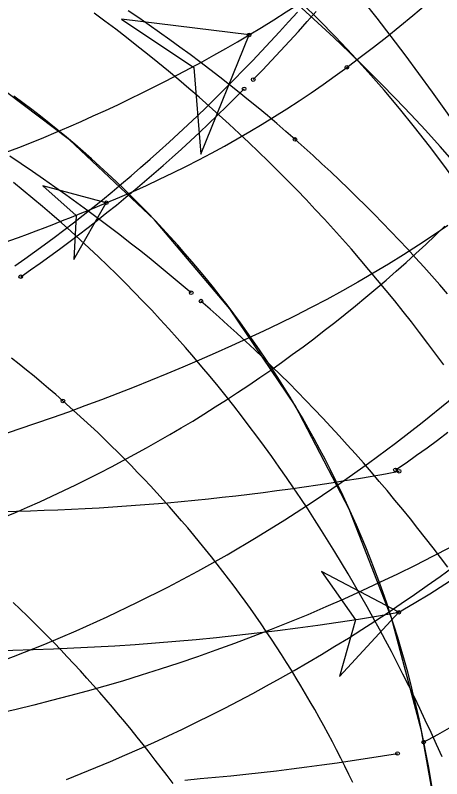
# Model space of a CAD drawing. Extents: x -14 to 1565148, y -25 to 642856.
# Drawn here: x 1564799.31 to 1564809.06, y 636272.39 to 636289.86 of the extents above; entities that cross this region are included whole.
import ezdxf

# ---------------------------------------------------------------- set-up
doc = ezdxf.new("R2010")
doc.units = 0
for name, color, linetype in [('MT_P_Cells', 7, 'Continuous'), ('PF_P_Grade_Line', 7, 'Continuous'), ('PV_P_Curb', 7, 'Continuous'), ('PV_P_Saw_Cut_Line', 7, 'Continuous'), ('TR_Turning_Path23', 7, 'Continuous')]:
    doc.layers.add(name, color=color, linetype=linetype)

msp = doc.modelspace()

# ---------------------------------------------------------------- linework, layer by layer
at = {"layer": 'MT_P_Cells'}
for points in [[(1564805.707, 636287.019), (1564805.498, 636287.201), (1564805.288, 636287.382), (1564805.075, 636287.563), (1564804.861, 636287.742), (1564804.644, 636287.92), (1564804.426, 636288.096), (1564804.206, 636288.272), (1564803.983, 636288.447), (1564803.759, 636288.62), (1564803.532, 636288.792), (1564803.304, 636288.963), (1564803.073, 636289.133), (1564802.841, 636289.301), (1564802.606, 636289.468), (1564802.37, 636289.634), (1564802.131, 636289.799), (1564801.891, 636289.962)], [(1564809.198, 636283.484), (1564809.018, 636283.692), (1564808.836, 636283.899), (1564808.652, 636284.105), (1564808.467, 636284.309), (1564808.28, 636284.512), (1564808.091, 636284.713), (1564807.901, 636284.913), (1564807.709, 636285.112), (1564807.516, 636285.309), (1564807.321, 636285.505), (1564807.124, 636285.7), (1564806.926, 636285.893), (1564806.727, 636286.084), (1564806.526, 636286.274), (1564806.323, 636286.462), (1564806.119, 636286.649), (1564805.914, 636286.835), (1564805.707, 636287.019)], [(1564800.395, 636281.036), (1564800.233, 636281.178), (1564800.068, 636281.32), (1564799.903, 636281.46), (1564799.735, 636281.6), (1564799.566, 636281.738), (1564799.395, 636281.876), (1564799.222, 636282.014)], [(1564807.031, 636272.3), (1564806.94, 636272.488), (1564806.848, 636272.675), (1564806.754, 636272.862), (1564806.659, 636273.048), (1564806.563, 636273.233), (1564806.464, 636273.418), (1564806.365, 636273.602), (1564806.263, 636273.786), (1564806.16, 636273.969), (1564806.056, 636274.151), (1564805.95, 636274.332), (1564805.843, 636274.513), (1564805.734, 636274.693), (1564805.624, 636274.873), (1564805.512, 636275.051), (1564805.398, 636275.229), (1564805.284, 636275.407), (1564805.167, 636275.583), (1564805.05, 636275.759), (1564804.93, 636275.933), (1564804.81, 636276.107), (1564804.688, 636276.281), (1564804.564, 636276.453), (1564804.439, 636276.625), (1564804.313, 636276.795), (1564804.185, 636276.965), (1564804.056, 636277.134), (1564803.925, 636277.302), (1564803.793, 636277.469), (1564803.66, 636277.635), (1564803.525, 636277.8), (1564803.389, 636277.965), (1564803.252, 636278.128), (1564803.113, 636278.291), (1564802.973, 636278.452), (1564802.831, 636278.612), (1564802.689, 636278.772), (1564802.545, 636278.93), (1564802.399, 636279.088), (1564802.253, 636279.244), (1564802.105, 636279.399), (1564801.955, 636279.554), (1564801.805, 636279.707), (1564801.653, 636279.859), (1564801.5, 636280.01), (1564801.346, 636280.16), (1564801.191, 636280.309), (1564801.034, 636280.457), (1564800.876, 636280.603), (1564800.717, 636280.749), (1564800.557, 636280.893), (1564800.395, 636281.036)]]:
    msp.add_lwpolyline(points, dxfattribs=at)
for centre in [(1564805.707, 636287.019), (1564805.707, 636287.019), (1564800.395, 636281.036), (1564800.395, 636281.036)]:
    msp.add_circle(centre, 0.0417, dxfattribs=at)
at = {"layer": 'PF_P_Grade_Line'}
for points in [[(1564809.111, 636281.857), (1564808.929, 636282.105), (1564808.745, 636282.352), (1564808.559, 636282.598), (1564808.371, 636282.842), (1564808.18, 636283.084), (1564807.988, 636283.325), (1564807.794, 636283.564), (1564807.598, 636283.801), (1564807.4, 636284.037), (1564807.2, 636284.271), (1564806.997, 636284.504), (1564806.793, 636284.735), (1564806.588, 636284.964), (1564806.38, 636285.191), (1564806.17, 636285.417), (1564805.959, 636285.641), (1564805.745, 636285.863), (1564805.53, 636286.083), (1564805.313, 636286.302), (1564805.094, 636286.518), (1564804.873, 636286.733), (1564804.651, 636286.946), (1564804.426, 636287.157), (1564804.201, 636287.367), (1564803.973, 636287.574), (1564803.743, 636287.78), (1564803.512, 636287.983), (1564803.279, 636288.185), (1564803.045, 636288.384), (1564802.809, 636288.582), (1564802.571, 636288.778), (1564802.331, 636288.972), (1564802.09, 636289.164), (1564801.848, 636289.353), (1564801.604, 636289.541), (1564801.358, 636289.727), (1564801.111, 636289.91)], [(1564803.331, 636283.51), (1564803.105, 636283.702), (1564802.876, 636283.893), (1564802.645, 636284.083), (1564802.412, 636284.272), (1564802.176, 636284.46), (1564801.938, 636284.647), (1564801.697, 636284.833), (1564801.455, 636285.018), (1564801.21, 636285.203), (1564800.963, 636285.386), (1564800.714, 636285.568), (1564800.463, 636285.749), (1564800.21, 636285.929), (1564799.955, 636286.107), (1564799.698, 636286.285), (1564799.44, 636286.461), (1564799.179, 636286.637)], [(1564809.203, 636277.23), (1564809.035, 636277.453), (1564808.865, 636277.676), (1564808.694, 636277.897), (1564808.521, 636278.116), (1564808.347, 636278.334), (1564808.171, 636278.551), (1564807.994, 636278.767), (1564807.816, 636278.981), (1564807.636, 636279.194), (1564807.455, 636279.405), (1564807.273, 636279.615), (1564807.089, 636279.823), (1564806.903, 636280.03), (1564806.717, 636280.236), (1564806.529, 636280.44), (1564806.34, 636280.642), (1564806.149, 636280.843), (1564805.957, 636281.043), (1564805.764, 636281.241), (1564805.57, 636281.438), (1564805.374, 636281.633), (1564805.177, 636281.826), (1564804.978, 636282.018), (1564804.779, 636282.209), (1564804.578, 636282.398), (1564804.376, 636282.585), (1564804.172, 636282.77), (1564803.968, 636282.955), (1564803.762, 636283.137), (1564803.555, 636283.318)], [(1564802.915, 636272.279), (1564802.781, 636272.46), (1564802.646, 636272.639), (1564802.51, 636272.816), (1564802.373, 636272.993), (1564802.234, 636273.169), (1564802.095, 636273.343), (1564801.955, 636273.516), (1564801.813, 636273.688), (1564801.671, 636273.858), (1564801.528, 636274.028), (1564801.383, 636274.196), (1564801.238, 636274.363), (1564801.091, 636274.529), (1564800.944, 636274.693), (1564800.796, 636274.856), (1564800.646, 636275.018), (1564800.496, 636275.179), (1564800.345, 636275.338), (1564800.192, 636275.496), (1564800.039, 636275.653), (1564799.885, 636275.809), (1564799.73, 636275.963), (1564799.574, 636276.116), (1564799.417, 636276.268), (1564799.259, 636276.418)]]:
    msp.add_lwpolyline(points, dxfattribs=at)
for centre in [(1564803.331, 636283.51), (1564803.555, 636283.318)]:
    msp.add_circle(centre, 0.0417, dxfattribs=at)
msp.add_arc((1564779.185, 636260.124), 40.069, 16.1084, 107.7078, dxfattribs=at)
at = {"layer": 'PV_P_Curb'}
for points in [[(1564809.014, 636271.167), (1564808.605, 636273.483), (1564807.916, 636276.072), (1564806.948, 636278.561), (1564805.711, 636280.927), (1564804.219, 636283.141), (1564802.491, 636285.177), (1564800.548, 636287.008), (1564798.415, 636288.614), (1564796.116, 636289.973), (1564793.682, 636291.07), (1564791.141, 636291.89), (1564788.789, 636292.383)], [(1564804.657, 636289.411), (1564804.943, 636289.583), (1564805.226, 636289.758), (1564805.508, 636289.936), (1564805.788, 636290.117), (1564806.067, 636290.3), (1564806.343, 636290.487), (1564806.617, 636290.676), (1564806.89, 636290.869)], [(1564804.657, 636289.411), (1564801.735, 636289.774), (1564803.388, 636288.665), (1564803.55, 636286.682), (1564804.657, 636289.411)], [(1564801.389, 636285.569), (1564801.696, 636285.698), (1564802.001, 636285.831), (1564802.305, 636285.968), (1564802.608, 636286.109), (1564802.908, 636286.253), (1564803.207, 636286.401), (1564803.504, 636286.553), (1564803.799, 636286.708), (1564804.091, 636286.867), (1564804.382, 636287.03), (1564804.671, 636287.197), (1564804.957, 636287.367), (1564805.241, 636287.542), (1564805.523, 636287.72), (1564805.802, 636287.902), (1564806.079, 636288.088), (1564806.353, 636288.277), (1564806.625, 636288.471), (1564806.893, 636288.668)], [(1564808.856, 636272.144), (1564808.809, 636272.414), (1564808.761, 636272.684), (1564808.71, 636272.954), (1564808.658, 636273.223), (1564808.603, 636273.492), (1564808.545, 636273.761), (1564808.485, 636274.029), (1564808.422, 636274.296), (1564808.355, 636274.562), (1564808.286, 636274.828), (1564808.213, 636275.092), (1564808.138, 636275.356), (1564808.059, 636275.619), (1564807.978, 636275.882), (1564807.893, 636276.143), (1564807.806, 636276.403), (1564807.715, 636276.662), (1564807.622, 636276.921), (1564807.525, 636277.178), (1564807.426, 636277.434), (1564807.324, 636277.689), (1564807.219, 636277.943), (1564807.111, 636278.195), (1564807, 636278.446), (1564806.886, 636278.697), (1564806.77, 636278.945), (1564806.65, 636279.193), (1564806.528, 636279.439), (1564806.403, 636279.683), (1564806.275, 636279.926), (1564806.144, 636280.168), (1564806.011, 636280.408), (1564805.875, 636280.647), (1564805.736, 636280.884), (1564805.594, 636281.119), (1564805.45, 636281.353), (1564805.315, 636281.568), (1564805.177, 636281.781), (1564805.037, 636281.992), (1564804.895, 636282.202), (1564804.751, 636282.411), (1564804.604, 636282.618), (1564804.456, 636282.823), (1564804.305, 636283.027), (1564804.152, 636283.23), (1564803.996, 636283.43), (1564803.839, 636283.629), (1564803.68, 636283.826), (1564803.518, 636284.022), (1564803.355, 636284.216), (1564803.189, 636284.408), (1564803.022, 636284.599), (1564802.852, 636284.787), (1564802.68, 636284.974), (1564802.507, 636285.16), (1564802.331, 636285.343), (1564802.154, 636285.524), (1564801.975, 636285.704), (1564801.794, 636285.882), (1564801.611, 636286.057), (1564801.426, 636286.231), (1564801.239, 636286.403), (1564801.05, 636286.573), (1564800.86, 636286.741), (1564800.668, 636286.907), (1564800.474, 636287.071), (1564800.278, 636287.233), (1564800.081, 636287.392), (1564799.882, 636287.55), (1564799.681, 636287.706), (1564799.479, 636287.859), (1564799.276, 636288.01)], [(1564809.072, 636272.89), (1564808.947, 636273.17), (1564808.819, 636273.449), (1564808.689, 636273.728), (1564808.564, 636273.992), (1564808.438, 636274.255), (1564808.309, 636274.517), (1564808.178, 636274.778), (1564808.046, 636275.038), (1564807.912, 636275.297), (1564807.776, 636275.555), (1564807.638, 636275.812), (1564807.498, 636276.068), (1564807.357, 636276.323), (1564807.213, 636276.576), (1564807.068, 636276.829), (1564806.921, 636277.08), (1564806.772, 636277.33), (1564806.621, 636277.579), (1564806.468, 636277.827), (1564806.313, 636278.073), (1564806.156, 636278.318), (1564805.998, 636278.562), (1564805.837, 636278.804), (1564805.675, 636279.045), (1564805.511, 636279.284), (1564805.345, 636279.522), (1564805.176, 636279.759), (1564805.006, 636279.994), (1564804.835, 636280.228), (1564804.661, 636280.46), (1564804.485, 636280.69), (1564804.308, 636280.919), (1564804.128, 636281.146), (1564803.947, 636281.371), (1564803.764, 636281.595), (1564803.578, 636281.817), (1564803.391, 636282.037), (1564803.202, 636282.256), (1564803.011, 636282.472), (1564802.818, 636282.687), (1564802.624, 636282.899), (1564802.427, 636283.11), (1564802.228, 636283.319), (1564802.028, 636283.526), (1564801.826, 636283.731), (1564801.622, 636283.934), (1564801.416, 636284.135), (1564801.208, 636284.334), (1564800.999, 636284.531), (1564800.788, 636284.725), (1564800.575, 636284.918), (1564800.36, 636285.109), (1564800.144, 636285.298), (1564799.926, 636285.484), (1564799.706, 636285.668), (1564799.485, 636285.851), (1564799.263, 636286.031)], [(1564801.389, 636285.569), (1564799.939, 636285.954), (1564800.696, 636285.28), (1564800.642, 636284.268), (1564801.389, 636285.569)], [(1564809.205, 636285.051), (1564808.869, 636284.822), (1564808.53, 636284.598), (1564808.188, 636284.378), (1564807.843, 636284.164), (1564807.495, 636283.955), (1564807.144, 636283.751), (1564806.791, 636283.552), (1564806.434, 636283.358), (1564806.075, 636283.169), (1564805.714, 636282.985), (1564805.35, 636282.807), (1564804.984, 636282.632), (1564804.618, 636282.462), (1564804.25, 636282.294), (1564803.881, 636282.129), (1564803.512, 636281.967), (1564803.141, 636281.808), (1564802.77, 636281.652), (1564802.398, 636281.499), (1564802.024, 636281.35), (1564801.65, 636281.203), (1564801.276, 636281.059), (1564800.9, 636280.919), (1564800.524, 636280.781), (1564800.147, 636280.646), (1564799.769, 636280.515), (1564799.39, 636280.386), (1564799.011, 636280.261)], [(1564809.255, 636277.678), (1564808.855, 636277.471), (1564808.454, 636277.268), (1564808.049, 636277.07), (1564807.643, 636276.876), (1564807.235, 636276.686), (1564806.825, 636276.501), (1564806.412, 636276.32), (1564805.998, 636276.143), (1564805.581, 636275.971), (1564805.163, 636275.803), (1564804.743, 636275.64), (1564804.322, 636275.481), (1564803.898, 636275.327), (1564803.473, 636275.177), (1564803.047, 636275.032), (1564802.619, 636274.892), (1564802.189, 636274.756), (1564801.759, 636274.624), (1564801.355, 636274.506), (1564800.951, 636274.392), (1564800.545, 636274.282), (1564800.138, 636274.176), (1564799.731, 636274.074), (1564799.322, 636273.976), (1564798.913, 636273.882)]]:
    msp.add_lwpolyline(points, dxfattribs=at)
for points in [[(1564804.657, 636289.411), (1564801.735, 636289.774), (1564803.388, 636288.665), (1564803.55, 636286.682)], [(1564801.389, 636285.569), (1564799.939, 636285.954), (1564800.696, 636285.28), (1564800.642, 636284.268)]]:
    msp.add_lwpolyline(points, close=True, dxfattribs=at)
for centre in [(1564804.657, 636289.411), (1564804.657, 636289.411), (1564806.893, 636288.668), (1564806.893, 636288.668), (1564801.389, 636285.569), (1564801.389, 636285.569)]:
    msp.add_circle(centre, 0.0417, dxfattribs=at)
for centre, radius, start, end in [((1564785.026, 636268.6), 29.969, 12.9928, 81.0089), ((1564786.009, 636316.807), 35.042, 306.5823, 326.6042), ((1564760.333, 636253.08), 59.839, 7.57218, 39.87786), ((1564786.223, 636320.473), 36.12, 269.3725, 300.6876), ((1564782.959, 636329.365), 47.516, 284.4935, 292.8214)]:
    msp.add_arc(centre, radius, start, end, dxfattribs=at)
at = {"layer": 'PV_P_Saw_Cut_Line'}
for points in [[(1564804.752, 636288.39), (1564804.96, 636288.605), (1564805.167, 636288.823), (1564805.373, 636289.043), (1564805.578, 636289.266), (1564805.783, 636289.491), (1564805.986, 636289.718), (1564806.189, 636289.947)], [(1564799.429, 636283.878), (1564799.651, 636284.032), (1564799.873, 636284.187), (1564800.094, 636284.346), (1564800.314, 636284.506), (1564800.533, 636284.669), (1564800.752, 636284.834), (1564800.97, 636285.002), (1564801.188, 636285.171), (1564801.404, 636285.343), (1564801.62, 636285.517), (1564801.835, 636285.694), (1564802.049, 636285.872), (1564802.262, 636286.053), (1564802.474, 636286.236), (1564802.686, 636286.42), (1564802.896, 636286.607), (1564803.106, 636286.797), (1564803.314, 636286.988), (1564803.522, 636287.181), (1564803.728, 636287.376), (1564803.933, 636287.573), (1564804.138, 636287.773), (1564804.341, 636287.974), (1564804.543, 636288.177)], [(1564808.003, 636279.455), (1564808.247, 636279.621), (1564808.49, 636279.79), (1564808.73, 636279.962), (1564808.968, 636280.137), (1564809.203, 636280.316)], [(1564799.021, 636278.505), (1564799.335, 636278.512), (1564799.65, 636278.521), (1564799.964, 636278.532), (1564800.279, 636278.544), (1564800.593, 636278.558), (1564800.907, 636278.574), (1564801.222, 636278.591), (1564801.536, 636278.611), (1564801.85, 636278.632), (1564802.164, 636278.655), (1564802.477, 636278.679), (1564802.791, 636278.706), (1564803.104, 636278.734), (1564803.417, 636278.764), (1564803.73, 636278.796), (1564804.043, 636278.829), (1564804.356, 636278.865), (1564804.668, 636278.902), (1564804.981, 636278.941), (1564805.293, 636278.981), (1564805.605, 636279.023), (1564805.916, 636279.068), (1564806.227, 636279.113), (1564806.538, 636279.161), (1564806.849, 636279.21), (1564807.16, 636279.261), (1564807.47, 636279.314), (1564807.78, 636279.369), (1564808.089, 636279.425)], [(1564808.081, 636276.197), (1564806.311, 636277.129), (1564807.095, 636276.028), (1564806.723, 636274.729), (1564808.081, 636276.197)], [(1564808.651, 636273.226), (1564808.976, 636273.4), (1564809.299, 636273.58)], [(1564803.189, 636272.359), (1564803.538, 636272.39), (1564803.887, 636272.422), (1564804.235, 636272.457), (1564804.584, 636272.493), (1564804.932, 636272.532), (1564805.28, 636272.572), (1564805.628, 636272.614), (1564805.975, 636272.659), (1564806.323, 636272.705), (1564806.67, 636272.753), (1564807.016, 636272.804), (1564807.363, 636272.856), (1564807.709, 636272.91), (1564808.055, 636272.966)]]:
    msp.add_lwpolyline(points, dxfattribs=at)
msp.add_lwpolyline([(1564808.081, 636276.197), (1564806.311, 636277.129), (1564807.095, 636276.028), (1564806.723, 636274.729)], close=True, dxfattribs=at)
for centre in [(1564804.752, 636288.39), (1564804.543, 636288.177), (1564799.429, 636283.878), (1564808.003, 636279.455), (1564808.089, 636279.425), (1564808.081, 636276.197), (1564808.081, 636276.197), (1564808.651, 636273.226), (1564808.055, 636272.966)]:
    msp.add_circle(centre, 0.0417, dxfattribs=at)
for centre, radius, start, end in [((1564795.338, 636298.361), 25.566, 299.8959, 357.9037), ((1564797.94, 636334.286), 58.967, 265.36411, 279.90265)]:
    msp.add_arc(centre, radius, start, end, dxfattribs=at)
at = {"layer": 'TR_Turning_Path23'}
for points in [[(1564799.298, 636284.127), (1564799.522, 636284.285), (1564799.746, 636284.446), (1564799.97, 636284.609), (1564800.193, 636284.774), (1564800.415, 636284.942), (1564800.637, 636285.113), (1564800.858, 636285.286), (1564801.079, 636285.461), (1564801.299, 636285.639), (1564801.519, 636285.819), (1564801.738, 636286.002), (1564801.956, 636286.187), (1564802.174, 636286.375), (1564802.391, 636286.565), (1564802.608, 636286.758), (1564802.824, 636286.953), (1564803.039, 636287.151), (1564803.253, 636287.351), (1564803.466, 636287.553), (1564803.679, 636287.758), (1564803.891, 636287.965), (1564804.103, 636288.175), (1564804.313, 636288.387), (1564804.523, 636288.601), (1564804.731, 636288.818), (1564804.939, 636289.037), (1564805.146, 636289.258), (1564805.352, 636289.481), (1564805.557, 636289.707), (1564805.762, 636289.934)], [(1564799.026, 636278.364), (1564799.307, 636278.483), (1564799.586, 636278.605), (1564799.864, 636278.729), (1564800.141, 636278.856), (1564800.417, 636278.985), (1564800.691, 636279.117), (1564800.965, 636279.252), (1564801.237, 636279.389), (1564801.508, 636279.528), (1564801.777, 636279.67), (1564802.045, 636279.815), (1564802.312, 636279.962), (1564802.577, 636280.112), (1564802.841, 636280.264), (1564803.104, 636280.418), (1564803.365, 636280.575), (1564803.624, 636280.734), (1564803.882, 636280.896), (1564804.139, 636281.06), (1564804.394, 636281.227), (1564804.648, 636281.396), (1564804.899, 636281.567), (1564805.15, 636281.741), (1564805.398, 636281.917), (1564805.645, 636282.095), (1564805.891, 636282.275), (1564806.134, 636282.458), (1564806.376, 636282.643), (1564806.617, 636282.831), (1564806.855, 636283.02), (1564807.092, 636283.212), (1564807.326, 636283.406), (1564807.56, 636283.602), (1564807.791, 636283.8), (1564808.02, 636284.001), (1564808.248, 636284.203), (1564808.473, 636284.408), (1564808.697, 636284.615), (1564808.918, 636284.824), (1564809.138, 636285.035)], [(1564800.477, 636272.374), (1564800.813, 636272.507), (1564801.148, 636272.643), (1564801.482, 636272.782), (1564801.814, 636272.924), (1564802.145, 636273.069), (1564802.474, 636273.218), (1564802.802, 636273.369), (1564803.129, 636273.523), (1564803.454, 636273.681), (1564803.778, 636273.841), (1564804.1, 636274.005), (1564804.421, 636274.171), (1564804.74, 636274.341), (1564805.058, 636274.513), (1564805.374, 636274.689), (1564805.688, 636274.867), (1564806, 636275.048), (1564806.311, 636275.232), (1564806.621, 636275.419), (1564806.928, 636275.609), (1564807.234, 636275.802), (1564807.537, 636275.998), (1564807.839, 636276.196), (1564808.14, 636276.397), (1564808.438, 636276.601), (1564808.734, 636276.808), (1564809.029, 636277.017), (1564809.321, 636277.23)]]:
    msp.add_lwpolyline(points, dxfattribs=at)
msp.add_arc((1564786.392, 636308.513), 35.725, 268.1687, 348.7786, dxfattribs=at)

doc.saveas('drawing.dxf')
